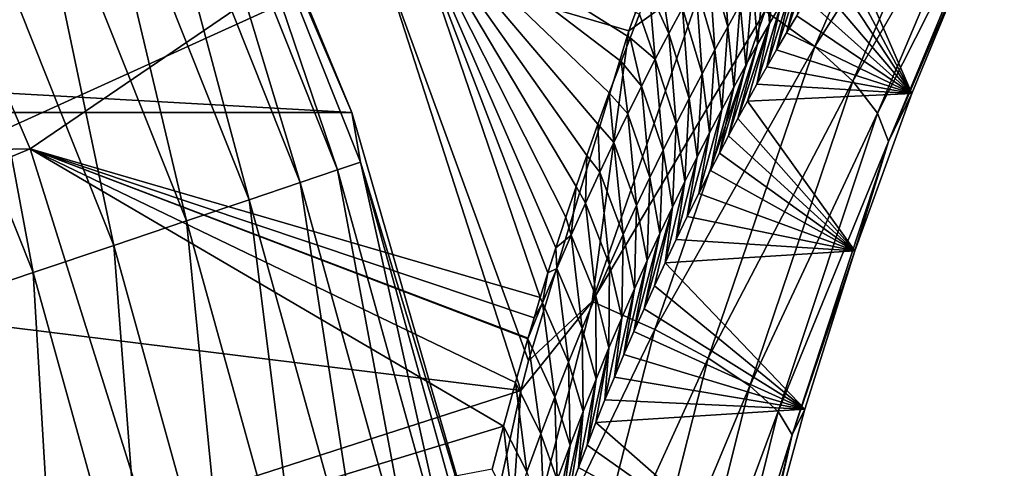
# Model space of a CAD drawing. Header units: metres. Extents: x -99 to 99, y -314 to 25.
# Tile 285 of 303: x 93.83 to 98.41, y 4.95 to 7.04. Entities that reach past the tile are written whole.
import ezdxf

# ---------------------------------------------------------------- set-up
doc = ezdxf.new("R2010")
doc.units = ezdxf.units.M
doc.layers.add('solid_K2442E1000C35', color=7, linetype='CONTINUOUS')

msp = doc.modelspace()

# ---------------------------------------------------------------- linework, layer by layer
at = {"layer": 'solid_K2442E1000C35'}
for points in [[(57.62252, 6.606075, -4), (58.480408, 8.677193, -4), (95.37748, 6.606075, -4)], [(58.480408, 8.677193, -4), (94.519592, 8.677193, -4), (95.37748, 6.606075, -4)], [(94.519379, 8.677675, -2.5), (95.37767, 6.605581, -2.5), (94.519592, 8.677193, -4)], [(94.617516, 8.382056, -2.068888), (95.37767, 6.605581, -2.5), (94.519379, 8.677675, -2.5)], [(95.37767, 6.605581, -2.5), (95.37748, 6.606075, -4), (94.519592, 8.677193, -4)], [(94.617516, 8.382056, -2.068888), (94.515488, 8.334851, -1.64741), (95.311035, 6.338175, -1.64741)], [(95.417572, 6.374072, -2.068888), (95.37767, 6.605581, -2.5), (94.617516, 8.382056, -2.068888)], [(95.417572, 6.374072, -2.068888), (94.617516, 8.382056, -2.068888), (95.311035, 6.338175, -1.64741)], [(94.515488, 8.334851, -1.64741), (94.348518, 8.257604, -1.25189), (95.136696, 6.279433, -1.25189)], [(95.311035, 6.338175, -1.64741), (94.515488, 8.334851, -1.64741), (95.136696, 6.279433, -1.25189)], [(94.348518, 8.257604, -1.25189), (94.121696, 8.152664, -0.894368), (94.899857, 6.199633, -0.894368)], [(95.136696, 6.279433, -1.25189), (94.348518, 8.257604, -1.25189), (94.899857, 6.199633, -0.894368)], [(97.299591, 7.077904, 104.602196), (97.530807, 6.912148, 104.355133), (98.127754, 8.285969, 103.805794)], [(98.127754, 8.285969, 103.805794), (97.530807, 6.912148, 104.355133), (98.284538, 8.097047, 103.519958)], [(93.139946, 8.162285, 67.748955), (93.880341, 6.436971, 67.748955), (91.307411, 6.387298, 61.214134)], [(95.613808, 7.617961, 74.414452), (93.880341, 6.436971, 67.748955), (93.139946, 8.162285, 67.748955)], [(94.121696, 8.152664, -0.894368), (93.841927, 8.023229, -0.585731), (94.607727, 6.101204, -0.585731)], [(94.899857, 6.199633, -0.894368), (94.121696, 8.152664, -0.894368), (94.607727, 6.101204, -0.585731)], [(97.530807, 6.912148, 104.355133), (97.707184, 6.751802, 104.063324), (98.284538, 8.097047, 103.519958)], [(98.284538, 8.097047, 103.519958), (97.707184, 6.751802, 104.063324), (98.380394, 7.921934, 103.200394)], [(93.841927, 8.023229, -0.585731), (93.517723, 7.873238, -0.335373), (94.269211, 5.987145, -0.335373)], [(94.607727, 6.101204, -0.585731), (93.841927, 8.023229, -0.585731), (94.269211, 5.987145, -0.335373)], [(97.707184, 6.751802, 104.063324), (97.822464, 6.60256, 103.737114), (98.380394, 7.921934, 103.200394)], [(98.380394, 7.921934, 103.200394), (97.822464, 6.60256, 103.737114), (98.411934, 7.766834, 102.858452)], [(93.517723, 7.873238, -0.335373), (93.158966, 7.707258, -0.150918), (93.894608, 5.860927, -0.150918)], [(94.269211, 5.987145, -0.335373), (93.517723, 7.873238, -0.335373), (93.894608, 5.860927, -0.150918)], [(96.665001, 6.985889, 105.016922), (96.952667, 7.768705, 104.75927), (95.515297, 7.322851, 105.459549)], [(97.021736, 7.243179, 104.795738), (96.952667, 7.768705, 104.75927), (96.665001, 6.985889, 105.016922)], [(97.822464, 6.60256, 103.737114), (97.872551, 6.469708, 103.388092), (98.411934, 7.766834, 102.858452)], [(98.411934, 7.766834, 102.858452), (97.872551, 6.469708, 103.388092), (98.280754, 7.418701, 102.604385)], [(93.894608, 5.860927, -0.150918), (93.158966, 7.707258, -0.150918), (93.495323, 5.726392, -0.037981)], [(95.613808, 7.617961, 74.414452), (96.253586, 5.745637, 74.400856), (93.880341, 6.436971, 67.748955)], [(96.289131, 5.860239, 74.642136), (96.253586, 5.745637, 74.400856), (95.613808, 7.617961, 74.414452)], [(96.325592, 5.975708, 74.891228), (96.289131, 5.860239, 74.642136), (95.613808, 7.617961, 74.414452)], [(96.371704, 6.118082, 75.207764), (96.325592, 5.975708, 74.891228), (95.613808, 7.617961, 74.414452)], [(96.419716, 6.261344, 75.53817), (96.371704, 6.118082, 75.207764), (95.613808, 7.617961, 74.414452)], [(96.469597, 6.405443, 75.882721), (96.419716, 6.261344, 75.53817), (95.613808, 7.617961, 74.414452)], [(96.520973, 6.550525, 76.240662), (96.469597, 6.405443, 75.882721), (95.613808, 7.617961, 74.414452)], [(96.574142, 6.696351, 76.613304), (96.520973, 6.550525, 76.240662), (95.613808, 7.617961, 74.414452)], [(96.629402, 6.842668, 77.001984), (96.574142, 6.696351, 76.613304), (95.613808, 7.617961, 74.414452)], [(96.671997, 6.952773, 77.303596), (96.629402, 6.842668, 77.001984), (95.613808, 7.617961, 74.414452)], [(96.715462, 7.063222, 77.613693), (96.671997, 6.952773, 77.303596), (95.613808, 7.617961, 74.414452)], [(97.125298, 7.004313, 79.63607), (97.038208, 7.313106, 79.319717), (97.099167, 7.419401, 79.735161)], [(97.183861, 7.108751, 80.053085), (97.125298, 7.004313, 79.63607), (97.099167, 7.419401, 79.735161)], [(97.319336, 7.019022, 81.334824), (97.299286, 7.3083, 80.889435), (97.356125, 7.403628, 81.308685)], [(97.373474, 7.111842, 81.753616), (97.319336, 7.019022, 81.334824), (97.356125, 7.403628, 81.308685)], [(97.532547, 7.374228, 83.01413), (97.446114, 7.054815, 83.281944), (97.399017, 6.97614, 82.887398)], [(97.532547, 7.374228, 83.01413), (97.399017, 6.97614, 82.887398), (97.480095, 7.289359, 82.593307)], [(97.981888, 6.693447, 102.903374), (97.630638, 7.350247, 84.869835), (97.670471, 7.411321, 85.223763)], [(98.280754, 7.418701, 102.604385), (97.981888, 6.693447, 102.903374), (97.670471, 7.411321, 85.223763)], [(97.872551, 6.469708, 103.388092), (97.981888, 6.693447, 102.903374), (98.280754, 7.418701, 102.604385)], [(95.515297, 7.322851, 105.459549), (91.507782, 7.36167, 106.922951), (92.175552, 5.805587, 106.922951)], [(97.981888, 6.693447, 102.903374), (97.59111, 7.288666, 84.523254), (97.630638, 7.350247, 84.869835)], [(96.162827, 5.312611, 105.463432), (95.515297, 7.322851, 105.459549), (92.175552, 5.805587, 106.922951)], [(96.198502, 5.450111, 105.431847), (95.515297, 7.322851, 105.459549), (96.162827, 5.312611, 105.463432)], [(96.198502, 5.450111, 105.431847), (96.665001, 6.985889, 105.016922), (95.515297, 7.322851, 105.459549)], [(96.851753, 6.973393, 78.078079), (96.759926, 7.173909, 77.932968), (96.805542, 7.284723, 78.262108)], [(96.91449, 7.090243, 78.491127), (96.851753, 6.973393, 78.078079), (96.805542, 7.284723, 78.262108)], [(97.066193, 6.896588, 79.219887), (96.976646, 7.203434, 78.905022), (97.038208, 7.313106, 79.319717)], [(97.125298, 7.004313, 79.63607), (97.066193, 6.896588, 79.219887), (97.038208, 7.313106, 79.319717)], [(97.264656, 6.923373, 80.916786), (97.241867, 7.21004, 80.470894), (97.299286, 7.3083, 80.889435)], [(97.319336, 7.019022, 81.334824), (97.264656, 6.923373, 80.916786), (97.299286, 7.3083, 80.889435)], [(97.480095, 7.289359, 82.593307), (97.399017, 6.97614, 82.887398), (97.352516, 6.896959, 82.503136)], [(97.480095, 7.289359, 82.593307), (97.352516, 6.896959, 82.503136), (97.427063, 7.201925, 82.173126)], [(97.981888, 6.693447, 102.903374), (97.542175, 7.211118, 84.099739), (97.59111, 7.288666, 84.523254)], [(97.021736, 7.243179, 104.795738), (96.665001, 6.985889, 105.016922), (96.494118, 5.727134, 105.254807)], [(97.021736, 7.243179, 104.795738), (96.494118, 5.727134, 105.254807), (97.299591, 7.077904, 104.602196)], [(97.006546, 6.78544, 78.804604), (96.91449, 7.090243, 78.491127), (96.976646, 7.203434, 78.905022)], [(97.066193, 6.896588, 79.219887), (97.006546, 6.78544, 78.804604), (96.976646, 7.203434, 78.905022)], [(97.209457, 6.824808, 80.49955), (97.183861, 7.108751, 80.053085), (97.241867, 7.21004, 80.470894)], [(97.264656, 6.923373, 80.916786), (97.209457, 6.824808, 80.49955), (97.241867, 7.21004, 80.470894)], [(97.427063, 7.201925, 82.173126), (97.352516, 6.896959, 82.503136), (97.306633, 6.817402, 82.128471)], [(97.427063, 7.201925, 82.173126), (97.306633, 6.817402, 82.128471), (97.373474, 7.111842, 81.753616)], [(97.981888, 6.693447, 102.903374), (97.493828, 7.133107, 83.686241), (97.542175, 7.211118, 84.099739)], [(96.788452, 6.852698, 77.665924), (96.715462, 7.063222, 77.613693), (96.759926, 7.173909, 77.932968)], [(96.851753, 6.973393, 78.078079), (96.788452, 6.852698, 77.665924), (96.759926, 7.173909, 77.932968)], [(97.153755, 6.723231, 80.083145), (97.125298, 7.004313, 79.63607), (97.183861, 7.108751, 80.053085)], [(97.209457, 6.824808, 80.49955), (97.153755, 6.723231, 80.083145), (97.183861, 7.108751, 80.053085)], [(97.373474, 7.111842, 81.753616), (97.306633, 6.817402, 82.128471), (97.261406, 6.737599, 81.762726)], [(97.373474, 7.111842, 81.753616), (97.261406, 6.737599, 81.762726), (97.319336, 7.019022, 81.334824)], [(97.981888, 6.693447, 102.903374), (97.446114, 7.054815, 83.281944), (97.493828, 7.133107, 83.686241)], [(96.494118, 5.727134, 105.254807), (96.787056, 5.595411, 105.057808), (97.299591, 7.077904, 104.602196)], [(96.788452, 6.852698, 77.665924), (96.671997, 6.952773, 77.303596), (96.715462, 7.063222, 77.613693)], [(97.299591, 7.077904, 104.602196), (96.787056, 5.595411, 105.057808), (97.530807, 6.912148, 104.355133)], [(96.946381, 6.670733, 78.390251), (96.851753, 6.973393, 78.078079), (96.91449, 7.090243, 78.491127)], [(97.006546, 6.78544, 78.804604), (96.946381, 6.670733, 78.390251), (96.91449, 7.090243, 78.491127)], [(97.981888, 6.693447, 102.903374), (97.399017, 6.97614, 82.887398), (97.446114, 7.054815, 83.281944)], [(97.319336, 7.019022, 81.334824), (97.216866, 6.657682, 81.405197), (97.173004, 6.57764, 81.056015)], [(97.319336, 7.019022, 81.334824), (97.173004, 6.57764, 81.056015), (97.264656, 6.923373, 80.916786)], [(97.319336, 7.019022, 81.334824), (97.261406, 6.737599, 81.762726), (97.216866, 6.657682, 81.405197)], [(96.494118, 5.727134, 105.254807), (96.665001, 6.985889, 105.016922), (96.198502, 5.450111, 105.431847)], [(96.885719, 6.552313, 77.976906), (96.788452, 6.852698, 77.665924), (96.851753, 6.973393, 78.078079)], [(96.946381, 6.670733, 78.390251), (96.885719, 6.552313, 77.976906), (96.851753, 6.973393, 78.078079)], [(97.097565, 6.618522, 79.667633), (97.066193, 6.896588, 79.219887), (97.125298, 7.004313, 79.63607)], [(97.153755, 6.723231, 80.083145), (97.097565, 6.618522, 79.667633), (97.125298, 7.004313, 79.63607)], [(97.981888, 6.693447, 102.903374), (97.352516, 6.896959, 82.503136), (97.399017, 6.97614, 82.887398)], [(96.724594, 6.727946, 77.25473), (96.629402, 6.842668, 77.001984), (96.671997, 6.952773, 77.303596)], [(96.788452, 6.852698, 77.665924), (96.724594, 6.727946, 77.25473), (96.671997, 6.952773, 77.303596)], [(97.264656, 6.923373, 80.916786), (97.173004, 6.57764, 81.056015), (97.129807, 6.497336, 80.715927)], [(97.264656, 6.923373, 80.916786), (97.129807, 6.497336, 80.715927), (97.209457, 6.824808, 80.49955)], [(96.787056, 5.595411, 105.057808), (97.034447, 5.462911, 104.806381), (97.530807, 6.912148, 104.355133)], [(97.040909, 6.510549, 79.253075), (97.006546, 6.78544, 78.804604), (97.066193, 6.896588, 79.219887)], [(97.530807, 6.912148, 104.355133), (97.034447, 5.462911, 104.806381), (97.707184, 6.751802, 104.063324)], [(97.097565, 6.618522, 79.667633), (97.040909, 6.510549, 79.253075), (97.066193, 6.896588, 79.219887)], [(97.981888, 6.693447, 102.903374), (97.306633, 6.817402, 82.128471), (97.352516, 6.896959, 82.503136)], [(96.660202, 6.598924, 76.844566), (96.574142, 6.696351, 76.613304), (96.629402, 6.842668, 77.001984)], [(96.724594, 6.727946, 77.25473), (96.660202, 6.598924, 76.844566), (96.629402, 6.842668, 77.001984)], [(96.82457, 6.429982, 77.564644), (96.724594, 6.727946, 77.25473), (96.788452, 6.852698, 77.665924)], [(96.885719, 6.552313, 77.976906), (96.82457, 6.429982, 77.564644), (96.788452, 6.852698, 77.665924)], [(97.209457, 6.824808, 80.49955), (97.129807, 6.497336, 80.715927), (97.08728, 6.416862, 80.384384)], [(97.209457, 6.824808, 80.49955), (97.08728, 6.416862, 80.384384), (97.153755, 6.723231, 80.083145)], [(96.983795, 6.399181, 78.839539), (96.946381, 6.670733, 78.390251), (97.006546, 6.78544, 78.804604)], [(97.040909, 6.510549, 79.253075), (96.983795, 6.399181, 78.839539), (97.006546, 6.78544, 78.804604)], [(97.981888, 6.693447, 102.903374), (97.261406, 6.737599, 81.762726), (97.306633, 6.817402, 82.128471)], [(97.034447, 5.462911, 104.806381), (97.227501, 5.334342, 104.509438), (97.707184, 6.751802, 104.063324)], [(97.981888, 6.693447, 102.903374), (97.216866, 6.657682, 81.405197), (97.261406, 6.737599, 81.762726)], [(97.707184, 6.751802, 104.063324), (97.227501, 5.334342, 104.509438), (97.822464, 6.60256, 103.737114)], [(96.595284, 6.465417, 76.435501), (96.520973, 6.550525, 76.240662), (96.574142, 6.696351, 76.613304)], [(96.660202, 6.598924, 76.844566), (96.595284, 6.465417, 76.435501), (96.574142, 6.696351, 76.613304)], [(96.762962, 6.303533, 77.153542), (96.660202, 6.598924, 76.844566), (96.724594, 6.727946, 77.25473)], [(96.82457, 6.429982, 77.564644), (96.762962, 6.303533, 77.153542), (96.724594, 6.727946, 77.25473)], [(97.153755, 6.723231, 80.083145), (97.08728, 6.416862, 80.384384), (97.045448, 6.33631, 80.060806)], [(97.153755, 6.723231, 80.083145), (97.045448, 6.33631, 80.060806), (97.097565, 6.618522, 79.667633)], [(97.981888, 6.693447, 102.903374), (97.716286, 5.962236, 103.167442), (97.216866, 6.657682, 81.405197)], [(97.872551, 6.469708, 103.388092), (97.716286, 5.962236, 103.167442), (97.981888, 6.693447, 102.903374)], [(96.926247, 6.284288, 78.427078), (96.885719, 6.552313, 77.976906), (96.946381, 6.670733, 78.390251)], [(96.983795, 6.399181, 78.839539), (96.926247, 6.284288, 78.427078), (96.946381, 6.670733, 78.390251)], [(97.716286, 5.962236, 103.167442), (97.173004, 6.57764, 81.056015), (97.216866, 6.657682, 81.405197)], [(57.001354, 4.450076, -4), (57.62252, 6.606075, -4), (95.998642, 4.450076, -4)], [(57.62252, 6.606075, -4), (95.37748, 6.606075, -4), (95.998642, 4.450076, -4)], [(95.998558, 4.450418, -2.5), (95.998642, 4.450076, -4), (95.37748, 6.606075, -4)], [(95.37767, 6.605581, -2.5), (95.998558, 4.450418, -2.5), (95.37748, 6.606075, -4)], [(95.417572, 6.374072, -2.068888), (95.998558, 4.450418, -2.5), (95.37767, 6.605581, -2.5)], [(96.700905, 6.172761, 76.743683), (96.595284, 6.465417, 76.435501), (96.660202, 6.598924, 76.844566)], [(96.762962, 6.303533, 77.153542), (96.700905, 6.172761, 76.743683), (96.660202, 6.598924, 76.844566)], [(97.097565, 6.618522, 79.667633), (97.045448, 6.33631, 80.060806), (96.990768, 6.228956, 79.640755)], [(97.097565, 6.618522, 79.667633), (96.990768, 6.228956, 79.640755), (97.040909, 6.510549, 79.253075)], [(97.227501, 5.334342, 104.509438), (97.35936, 5.21427, 104.177521), (97.822464, 6.60256, 103.737114)], [(97.822464, 6.60256, 103.737114), (97.35936, 5.21427, 104.177521), (97.872551, 6.469708, 103.388092)], [(96.529861, 6.327157, 76.027611), (96.469597, 6.405443, 75.882721), (96.520973, 6.550525, 76.240662)], [(96.595284, 6.465417, 76.435501), (96.529861, 6.327157, 76.027611), (96.520973, 6.550525, 76.240662)], [(96.868286, 6.165716, 78.015778), (96.82457, 6.429982, 77.564644), (96.885719, 6.552313, 77.976906)], [(96.926247, 6.284288, 78.427078), (96.868286, 6.165716, 78.015778), (96.885719, 6.552313, 77.976906)], [(97.716286, 5.962236, 103.167442), (97.129807, 6.497336, 80.715927), (97.173004, 6.57764, 81.056015)], [(97.040909, 6.510549, 79.253075), (96.990768, 6.228956, 79.640755), (96.93734, 6.121601, 79.234192)], [(97.040909, 6.510549, 79.253075), (96.93734, 6.121601, 79.234192), (96.983795, 6.399181, 78.839539)], [(96.638428, 6.037443, 76.335159), (96.529861, 6.327157, 76.027611), (96.595284, 6.465417, 76.435501)], [(96.700905, 6.172761, 76.743683), (96.638428, 6.037443, 76.335159), (96.595284, 6.465417, 76.435501)], [(97.716286, 5.962236, 103.167442), (97.08728, 6.416862, 80.384384), (97.129807, 6.497336, 80.715927)], [(97.35936, 5.21427, 104.177521), (97.425362, 5.106948, 103.822411), (97.872551, 6.469708, 103.388092)], [(97.872551, 6.469708, 103.388092), (97.425362, 5.106948, 103.822411), (97.716286, 5.962236, 103.167442)], [(93.880341, 6.436971, 67.748955), (91.653748, 5.515514, 61.214134), (91.307411, 6.387298, 61.214134)], [(93.880341, 6.436971, 67.748955), (94.442383, 4.645605, 67.748955), (91.653748, 5.515514, 61.214134)], [(96.082375, 5.146739, 73.246552), (94.442383, 4.645605, 67.748955), (93.880341, 6.436971, 67.748955)], [(96.138016, 5.34954, 73.619247), (96.082375, 5.146739, 73.246552), (93.880341, 6.436971, 67.748955)], [(96.195847, 5.552367, 74.009735), (96.138016, 5.34954, 73.619247), (93.880341, 6.436971, 67.748955)], [(96.196785, 5.555568, 74.016052), (96.195847, 5.552367, 74.009735), (93.880341, 6.436971, 67.748955)], [(96.224747, 5.650353, 74.205482), (96.196785, 5.555568, 74.016052), (93.880341, 6.436971, 67.748955)], [(96.253586, 5.745637, 74.400856), (96.224747, 5.650353, 74.205482), (93.880341, 6.436971, 67.748955)], [(96.809937, 6.043271, 77.605728), (96.762962, 6.303533, 77.153542), (96.82457, 6.429982, 77.564644)], [(96.868286, 6.165716, 78.015778), (96.809937, 6.043271, 77.605728), (96.82457, 6.429982, 77.564644)], [(97.716286, 5.962236, 103.167442), (97.045448, 6.33631, 80.060806), (97.08728, 6.416862, 80.384384)], [(95.417572, 6.374072, -2.068888), (95.311035, 6.338175, -1.64741), (95.88604, 4.26719, -1.64741)], [(95.995834, 4.291358, -2.068888), (95.998558, 4.450418, -2.5), (95.417572, 6.374072, -2.068888)], [(95.995834, 4.291358, -2.068888), (95.417572, 6.374072, -2.068888), (95.88604, 4.26719, -1.64741)], [(96.463959, 6.183816, 75.621017), (96.419716, 6.261344, 75.53817), (96.469597, 6.405443, 75.882721)], [(96.529861, 6.327157, 76.027611), (96.463959, 6.183816, 75.621017), (96.469597, 6.405443, 75.882721)], [(96.983795, 6.399181, 78.839539), (96.93734, 6.121601, 79.234192), (96.885139, 6.014181, 78.841507)], [(96.983795, 6.399181, 78.839539), (96.885139, 6.014181, 78.841507), (96.926247, 6.284288, 78.427078)], [(95.311035, 6.338175, -1.64741), (95.136696, 6.279433, -1.25189), (95.706367, 4.227642, -1.25189)], [(95.88604, 4.26719, -1.64741), (95.311035, 6.338175, -1.64741), (95.706367, 4.227642, -1.25189)], [(96.575546, 5.89728, 75.928093), (96.463959, 6.183816, 75.621017), (96.529861, 6.327157, 76.027611)], [(96.638428, 6.037443, 76.335159), (96.575546, 5.89728, 75.928093), (96.529861, 6.327157, 76.027611)], [(97.716286, 5.962236, 103.167442), (96.990768, 6.228956, 79.640755), (97.045448, 6.33631, 80.060806)], [(95.136696, 6.279433, -1.25189), (94.899857, 6.199633, -0.894368), (95.462296, 4.173916, -0.894368)], [(95.706367, 4.227642, -1.25189), (95.136696, 6.279433, -1.25189), (95.462296, 4.173916, -0.894368)], [(96.751221, 5.91676, 77.197021), (96.700905, 6.172761, 76.743683), (96.762962, 6.303533, 77.153542)], [(96.809937, 6.043271, 77.605728), (96.751221, 5.91676, 77.197021), (96.762962, 6.303533, 77.153542)], [(96.926247, 6.284288, 78.427078), (96.885139, 6.014181, 78.841507), (96.834183, 5.90686, 78.461517)], [(96.926247, 6.284288, 78.427078), (96.834183, 5.90686, 78.461517), (96.868286, 6.165716, 78.015778)], [(96.397583, 6.03506, 75.215813), (96.371704, 6.118082, 75.207764), (96.419716, 6.261344, 75.53817)], [(96.463959, 6.183816, 75.621017), (96.397583, 6.03506, 75.215813), (96.419716, 6.261344, 75.53817)], [(97.716286, 5.962236, 103.167442), (96.93734, 6.121601, 79.234192), (96.990768, 6.228956, 79.640755)], [(94.899857, 6.199633, -0.894368), (94.607727, 6.101204, -0.585731), (95.16124, 4.107649, -0.585731)], [(95.462296, 4.173916, -0.894368), (94.899857, 6.199633, -0.894368), (95.16124, 4.107649, -0.585731)], [(96.512299, 5.751956, 75.522629), (96.397583, 6.03506, 75.215813), (96.463959, 6.183816, 75.621017)], [(96.575546, 5.89728, 75.928093), (96.512299, 5.751956, 75.522629), (96.463959, 6.183816, 75.621017)], [(96.692162, 5.785988, 76.789772), (96.638428, 6.037443, 76.335159), (96.700905, 6.172761, 76.743683)], [(96.751221, 5.91676, 77.197021), (96.692162, 5.785988, 76.789772), (96.700905, 6.172761, 76.743683)], [(96.868286, 6.165716, 78.015778), (96.784485, 5.799801, 78.093094), (96.736023, 5.692938, 77.736862)], [(96.868286, 6.165716, 78.015778), (96.736023, 5.692938, 77.736862), (96.809937, 6.043271, 77.605728)], [(96.868286, 6.165716, 78.015778), (96.834183, 5.90686, 78.461517), (96.784485, 5.799801, 78.093094)], [(94.607727, 6.101204, -0.585731), (94.269211, 5.987145, -0.335373), (94.81237, 4.030858, -0.335373)], [(95.16124, 4.107649, -0.585731), (94.607727, 6.101204, -0.585731), (94.81237, 4.030858, -0.335373)], [(96.397583, 6.03506, 75.215813), (96.325592, 5.975708, 74.891228), (96.371704, 6.118082, 75.207764)], [(97.716286, 5.962236, 103.167442), (96.885139, 6.014181, 78.841507), (96.93734, 6.121601, 79.234192)], [(96.397583, 6.03506, 75.215813), (96.330772, 5.880547, 74.812119), (96.325592, 5.975708, 74.891228)], [(96.448708, 5.601151, 75.118896), (96.330772, 5.880547, 74.812119), (96.397583, 6.03506, 75.215813)], [(96.512299, 5.751956, 75.522629), (96.448708, 5.601151, 75.118896), (96.397583, 6.03506, 75.215813)], [(96.632797, 5.650733, 76.384087), (96.575546, 5.89728, 75.928093), (96.638428, 6.037443, 76.335159)], [(96.692162, 5.785988, 76.789772), (96.632797, 5.650733, 76.384087), (96.638428, 6.037443, 76.335159)], [(96.809937, 6.043271, 77.605728), (96.736023, 5.692938, 77.736862), (96.688789, 5.586268, 77.392815)], [(96.809937, 6.043271, 77.605728), (96.688789, 5.586268, 77.392815), (96.751221, 5.91676, 77.197021)], [(97.716286, 5.962236, 103.167442), (96.834183, 5.90686, 78.461517), (96.885139, 6.014181, 78.841507)], [(94.269211, 5.987145, -0.335373), (93.894608, 5.860927, -0.150918), (94.426323, 3.945881, -0.150918)], [(94.81237, 4.030858, -0.335373), (94.269211, 5.987145, -0.335373), (94.426323, 3.945881, -0.150918)], [(96.330772, 5.880547, 74.812119), (96.289131, 5.860239, 74.642136), (96.325592, 5.975708, 74.891228)], [(97.716286, 5.962236, 103.167442), (97.483429, 5.226141, 103.397705), (96.834183, 5.90686, 78.461517)], [(97.425362, 5.106948, 103.822411), (97.483429, 5.226141, 103.397705), (97.716286, 5.962236, 103.167442)], [(96.751221, 5.91676, 77.197021), (96.688789, 5.586268, 77.392815), (96.642792, 5.479912, 77.059944)], [(96.751221, 5.91676, 77.197021), (96.642792, 5.479912, 77.059944), (96.692162, 5.785988, 76.789772)], [(96.330772, 5.880547, 74.812119), (96.263535, 5.719821, 74.410088), (96.289131, 5.860239, 74.642136)], [(96.384804, 5.444493, 74.717064), (96.263535, 5.719821, 74.410088), (96.330772, 5.880547, 74.812119)], [(96.448708, 5.601151, 75.118896), (96.384804, 5.444493, 74.717064), (96.330772, 5.880547, 74.812119)], [(96.573143, 5.510706, 75.980125), (96.512299, 5.751956, 75.522629), (96.575546, 5.89728, 75.928093)], [(96.632797, 5.650733, 76.384087), (96.573143, 5.510706, 75.980125), (96.575546, 5.89728, 75.928093)], [(97.483429, 5.226141, 103.397705), (96.784485, 5.799801, 78.093094), (96.834183, 5.90686, 78.461517)], [(93.894608, 5.860927, -0.150918), (93.495323, 5.726392, -0.037981), (94.014832, 3.855306, -0.037981)], [(94.426323, 3.945881, -0.150918), (93.894608, 5.860927, -0.150918), (94.014832, 3.855306, -0.037981)], [(96.263535, 5.719821, 74.410088), (96.253586, 5.745637, 74.400856), (96.289131, 5.860239, 74.642136)], [(96.162827, 5.312611, 105.463432), (92.175552, 5.805587, 106.922951), (92.682465, 4.189931, 106.922951)], [(96.692162, 5.785988, 76.789772), (96.642792, 5.479912, 77.059944), (96.598007, 5.37398, 76.73735)], [(96.692162, 5.785988, 76.789772), (96.598007, 5.37398, 76.73735), (96.632797, 5.650733, 76.384087)], [(97.483429, 5.226141, 103.397705), (96.736023, 5.692938, 77.736862), (96.784485, 5.799801, 78.093094)], [(94.014832, 3.855306, -0.037981), (93.495323, 5.726392, -0.037981), (93.566223, 3.872183)], [(96.494118, 5.727134, 105.254807), (96.162827, 5.312611, 105.463432), (96.085434, 4.143059, 105.606895)], [(96.494118, 5.727134, 105.254807), (96.085434, 4.143059, 105.606895), (96.787056, 5.595411, 105.057808)], [(96.494118, 5.727134, 105.254807), (96.198502, 5.450111, 105.431847), (96.162827, 5.312611, 105.463432)], [(96.263535, 5.719821, 74.410088), (96.224747, 5.650353, 74.205482), (96.253586, 5.745637, 74.400856)], [(96.513252, 5.365614, 75.578049), (96.448708, 5.601151, 75.118896), (96.512299, 5.751956, 75.522629)], [(96.573143, 5.510706, 75.980125), (96.513252, 5.365614, 75.578049), (96.512299, 5.751956, 75.522629)], [(96.263535, 5.719821, 74.410088), (96.195847, 5.552367, 74.009735), (96.224747, 5.650353, 74.205482)], [(96.320625, 5.281496, 74.317352), (96.195847, 5.552367, 74.009735), (96.263535, 5.719821, 74.410088)], [(96.384804, 5.444493, 74.717064), (96.320625, 5.281496, 74.317352), (96.263535, 5.719821, 74.410088)], [(97.483429, 5.226141, 103.397705), (96.688789, 5.586268, 77.392815), (96.736023, 5.692938, 77.736862)], [(96.224747, 5.650353, 74.205482), (96.195847, 5.552367, 74.009735), (96.196785, 5.555568, 74.016052)], [(96.632797, 5.650733, 76.384087), (96.598007, 5.37398, 76.73735), (96.554436, 5.268408, 76.425743)], [(96.632797, 5.650733, 76.384087), (96.554436, 5.268408, 76.425743), (96.573143, 5.510706, 75.980125)], [(96.085434, 4.143059, 105.606895), (96.390205, 4.047177, 105.407158), (96.787056, 5.595411, 105.057808)], [(96.45314, 5.215158, 75.178032), (96.384804, 5.444493, 74.717064), (96.448708, 5.601151, 75.118896)], [(96.787056, 5.595411, 105.057808), (96.390205, 4.047177, 105.407158), (97.034447, 5.462911, 104.806381)], [(96.513252, 5.365614, 75.578049), (96.45314, 5.215158, 75.178032), (96.448708, 5.601151, 75.118896)], [(96.256218, 5.111653, 73.919998), (96.138016, 5.34954, 73.619247), (96.195847, 5.552367, 74.009735)], [(96.320625, 5.281496, 74.317352), (96.256218, 5.111653, 73.919998), (96.195847, 5.552367, 74.009735)], [(97.483429, 5.226141, 103.397705), (96.642792, 5.479912, 77.059944), (96.688789, 5.586268, 77.392815)], [(94.442383, 4.645605, 67.748955), (91.948807, 4.625068, 61.214134), (91.653748, 5.515514, 61.214134)], [(96.573143, 5.510706, 75.980125), (96.512062, 5.163219, 76.124908), (96.470879, 5.058501, 75.833946)], [(96.573143, 5.510706, 75.980125), (96.470879, 5.058501, 75.833946), (96.513252, 5.365614, 75.578049)], [(96.573143, 5.510706, 75.980125), (96.554436, 5.268408, 76.425743), (96.512062, 5.163219, 76.124908)], [(96.390205, 4.047177, 105.407158), (96.650307, 3.950507, 105.152252), (97.034447, 5.462911, 104.806381)], [(97.483429, 5.226141, 103.397705), (96.598007, 5.37398, 76.73735), (96.642792, 5.479912, 77.059944)], [(97.034447, 5.462911, 104.806381), (96.650307, 3.950507, 105.152252), (97.227501, 5.334342, 104.509438)], [(96.392868, 5.058969, 74.780281), (96.320625, 5.281496, 74.317352), (96.384804, 5.444493, 74.717064)], [(96.45314, 5.215158, 75.178032), (96.392868, 5.058969, 74.780281), (96.384804, 5.444493, 74.717064)], [(96.513252, 5.365614, 75.578049), (96.470879, 5.058501, 75.833946), (96.430855, 4.954328, 75.55217)], [(96.513252, 5.365614, 75.578049), (96.430855, 4.954328, 75.55217), (96.45314, 5.215158, 75.178032)], [(97.483429, 5.226141, 103.397705), (96.554436, 5.268408, 76.425743), (96.598007, 5.37398, 76.73735)], [(96.191628, 4.934433, 73.525253), (96.082375, 5.146739, 73.246552), (96.138016, 5.34954, 73.619247)], [(96.256218, 5.111653, 73.919998), (96.191628, 4.934433, 73.525253), (96.138016, 5.34954, 73.619247)], [(96.650307, 3.950507, 105.152252), (96.856506, 3.856484, 104.851234), (97.227501, 5.334342, 104.509438)], [(97.227501, 5.334342, 104.509438), (96.856506, 3.856484, 104.851234), (97.35936, 5.21427, 104.177521)], [(95.855339, 3.919297, 105.734848), (96.162827, 5.312611, 105.463432), (92.682465, 4.189931, 106.922951)], [(96.085434, 4.143059, 105.606895), (96.162827, 5.312611, 105.463432), (95.855339, 3.919297, 105.734848)], [(96.332481, 4.896593, 74.385078), (96.256218, 5.111653, 73.919998), (96.320625, 5.281496, 74.317352)], [(96.392868, 5.058969, 74.780281), (96.332481, 4.896593, 74.385078), (96.320625, 5.281496, 74.317352)], [(97.483429, 5.226141, 103.397705), (96.512062, 5.163219, 76.124908), (96.554436, 5.268408, 76.425743)], [(97.483429, 5.226141, 103.397705), (97.282799, 4.486077, 103.595177), (96.512062, 5.163219, 76.124908)], [(97.425362, 5.106948, 103.822411), (97.282799, 4.486077, 103.595177), (97.483429, 5.226141, 103.397705)], [(96.45314, 5.215158, 75.178032), (96.391991, 4.850646, 75.280312), (96.354279, 4.747488, 75.01799)], [(96.45314, 5.215158, 75.178032), (96.354279, 4.747488, 75.01799), (96.392868, 5.058969, 74.780281)], [(96.45314, 5.215158, 75.178032), (96.430855, 4.954328, 75.55217), (96.391991, 4.850646, 75.280312)], [(96.856506, 3.856484, 104.851234), (97.001495, 3.768446, 104.514771), (97.35936, 5.21427, 104.177521)], [(97.35936, 5.21427, 104.177521), (97.001495, 3.768446, 104.514771), (97.425362, 5.106948, 103.822411)], [(96.082375, 5.146739, 73.246552), (96.030426, 4.946931, 72.898689), (94.442383, 4.645605, 67.748955)], [(96.126915, 4.749104, 73.133484), (96.030426, 4.946931, 72.898689), (96.082375, 5.146739, 73.246552)], [(96.191628, 4.934433, 73.525253), (96.126915, 4.749104, 73.133484), (96.082375, 5.146739, 73.246552)], [(97.282799, 4.486077, 103.595177), (96.470879, 5.058501, 75.833946), (96.512062, 5.163219, 76.124908)], [(96.272034, 4.727569, 73.992714), (96.191628, 4.934433, 73.525253), (96.256218, 5.111653, 73.919998)], [(96.332481, 4.896593, 74.385078), (96.272034, 4.727569, 73.992714), (96.256218, 5.111653, 73.919998)], [(97.001495, 3.768446, 104.514771), (97.080109, 3.689513, 104.154823), (97.425362, 5.106948, 103.822411)], [(97.425362, 5.106948, 103.822411), (97.080109, 3.689513, 104.154823), (97.282799, 4.486077, 103.595177)], [(96.392868, 5.058969, 74.780281), (96.354279, 4.747488, 75.01799), (96.299805, 4.593869, 74.640701)], [(96.392868, 5.058969, 74.780281), (96.299805, 4.593869, 74.640701), (96.332481, 4.896593, 74.385078)], [(97.282799, 4.486077, 103.595177), (96.430855, 4.954328, 75.55217), (96.470879, 5.058501, 75.833946)], [(97.282799, 4.486077, 103.595177), (96.391991, 4.850646, 75.280312), (96.430855, 4.954328, 75.55217)]]:
    msp.add_3dface(points, dxfattribs=at)

doc.saveas('drawing.dxf')
